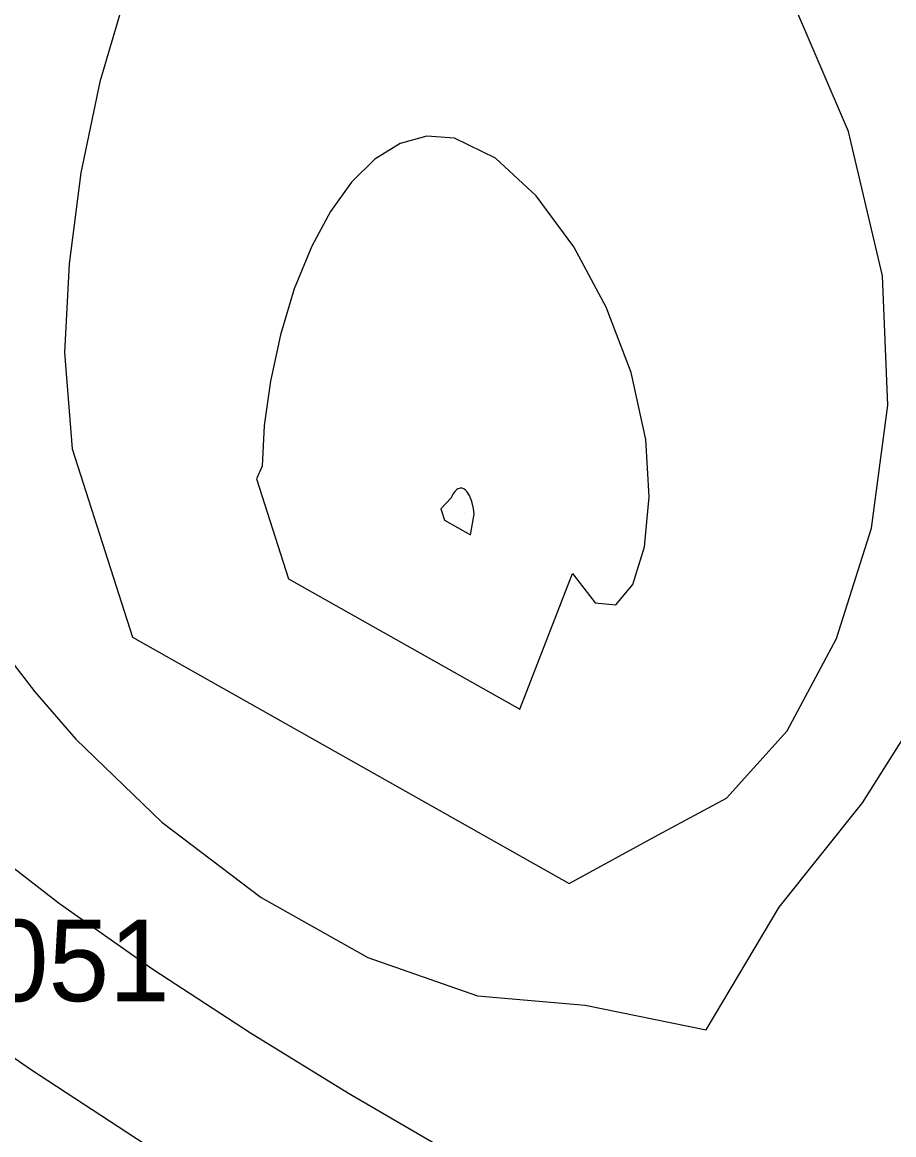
# Model space of a CAD drawing. Extents: x 2356077 to 2359823, y 225951 to 227822.
# Drawn here: x 2357752.41 to 2357779.13, y 226431.91 to 226466.04 of the extents above; entities that cross this region are included whole.
import ezdxf

# ---------------------------------------------------------------- set-up
doc = ezdxf.new("R2010")
doc.units = 0
for name, color, linetype in [('DTM Contours Major', 7, 'Continuous'), ('DTM Contours Minor', 7, 'Continuous'), ('Exist DTM Breakline', 7, 'Continuous'), ('Exist DTM Breakline Cogo Comment', 7, 'Continuous'), ('Exist DTM Breakline Underwater', 7, 'Continuous'), ('Exist DTM Drainline', 7, 'Continuous'), ('PH Exist DTM Point', 7, 'Continuous')]:
    doc.layers.add(name, color=color, linetype=linetype)

msp = doc.modelspace()

# ---------------------------------------------------------------- linework, layer by layer
at = {"layer": 'DTM Contours Major'}
for points in [[(2357765.355, 226450.766), (2357766.157, 226450.313), (2357766.268, 226450.947), (2357766.242, 226451.124), (2357766.206, 226451.292), (2357766.183, 226451.37), (2357766.157, 226451.443), (2357766.123, 226451.518), (2357766.084, 226451.585), (2357766.042, 226451.642), (2357765.997, 226451.688), (2357765.95, 226451.722), (2357765.902, 226451.742), (2357765.869, 226451.747), (2357765.836, 226451.746), (2357765.803, 226451.738), (2357765.77, 226451.724), (2357765.739, 226451.704), (2357765.708, 226451.678), (2357765.676, 226451.643), (2357765.617, 226451.557), (2357765.565, 226451.452), (2357765.244, 226451.112), (2357765.355, 226450.766)], [(2357749.112, 226436.383), (2357752.661, 226433.921), (2357756.711, 226431.273)]]:
    msp.add_lwpolyline(points, dxfattribs=at)
at = {"layer": 'DTM Contours Minor'}
for points in [[(2357755.585, 226466.928), (2357754.791, 226464.213), (2357754.208, 226461.424), (2357753.843, 226458.633), (2357753.707, 226455.909), (2357753.94, 226452.947), (2357755.787, 226447.17)], [(2357755.787, 226447.17), (2357769.179, 226439.617), (2357771.909, 226441.104), (2357774.006, 226442.232), (2357775.866, 226444.303), (2357777.382, 226447.128), (2357778.446, 226450.52), (2357778.951, 226454.293), (2357778.789, 226458.26), (2357777.748, 226462.689), (2357775.949, 226466.897)], [(2357760.571, 226448.968), (2357767.668, 226444.965), (2357769.285, 226449.126), (2357769.981, 226448.223), (2357770.612, 226448.162), (2357771.13, 226448.787), (2357771.488, 226449.945), (2357771.637, 226451.481), (2357771.531, 226453.239), (2357771.077, 226455.29), (2357770.317, 226457.301), (2357769.324, 226459.151), (2357768.17, 226460.714), (2357766.926, 226461.867), (2357765.664, 226462.486), (2357764.812, 226462.549), (2357763.996, 226462.325), (2357763.225, 226461.845), (2357762.509, 226461.139), (2357761.859, 226460.238), (2357761.285, 226459.172), (2357760.752, 226457.858), (2357760.328, 226456.454), (2357760.019, 226455.033), (2357759.831, 226453.664), (2357759.77, 226452.419), (2357759.592, 226452.029), (2357760.571, 226448.968)], [(2357751.666, 226446.945), (2357752.793, 226445.494), (2357754.049, 226444.043), (2357756.692, 226441.495), (2357759.731, 226439.19), (2357763.009, 226437.342), (2357766.373, 226436.168), (2357769.667, 226435.884), (2357773.378, 226435.127), (2357775.615, 226438.892), (2357778.178, 226442.088), (2357780.536, 226445.832)], [(2357750.943, 226441.021), (2357753.554, 226439.006), (2357756.414, 226436.991), (2357759.407, 226435.03), (2357762.416, 226433.178), (2357765.324, 226431.488)]]:
    msp.add_lwpolyline(points, dxfattribs=at)
at = {"layer": 'Exist DTM Breakline'}
msp.add_spline([(2357739.379, 226441.004), (2357819.613, 226359.102), (2357890.87, 226277.588), (2357993.999, 226180.096), (2358102.764, 226183.23), (2358191.473, 226205.9), (2358275.273, 226131.78), (2358421.38, 226152.319), (2358505.025, 226137.402), (2358547.118, 226053.573)], degree=3, dxfattribs=at)
at = {"layer": 'Exist DTM Breakline Underwater'}
msp.add_spline([(2357739.428, 226434.309), (2357811.723, 226357.465), (2357885.724, 226276.345), (2357991.789, 226172.502), (2358103.028, 226173.66), (2358191.056, 226197.408), (2358272.648, 226122.63), (2358421.22, 226141.688), (2358498.765, 226117.394), (2358527.12, 226046.782)], degree=3, dxfattribs=at)
at = {"layer": 'Exist DTM Drainline'}
msp.add_spline([(2357699.586, 226858.192), (2357670.366, 226820.782), (2357623.327, 226796.892), (2357587.218, 226772.268), (2357568.803, 226744.252), (2357555.19, 226717.62), (2357555.017, 226695.126), (2357553.473, 226672.759), (2357563.697, 226642.736), (2357576.526, 226627.993), (2357663.798, 226499.169), (2357732.721, 226415.647), (2357803.211, 226342.215), (2357874.586, 226264.309)], degree=3, dxfattribs=at)
at = {"layer": 'PH Exist DTM Point'}
msp.add_line((2357765.965, 226450.995), (2357765.965, 226450.995), dxfattribs=at)

# ---------------------------------------------------------------- texts
at = {"layer": 'Exist DTM Breakline Cogo Comment'}
msp.add_text('CF*40051', height=2.5, dxfattribs=at).set_placement((2357741.879, 226436.004))

doc.saveas('drawing.dxf')
